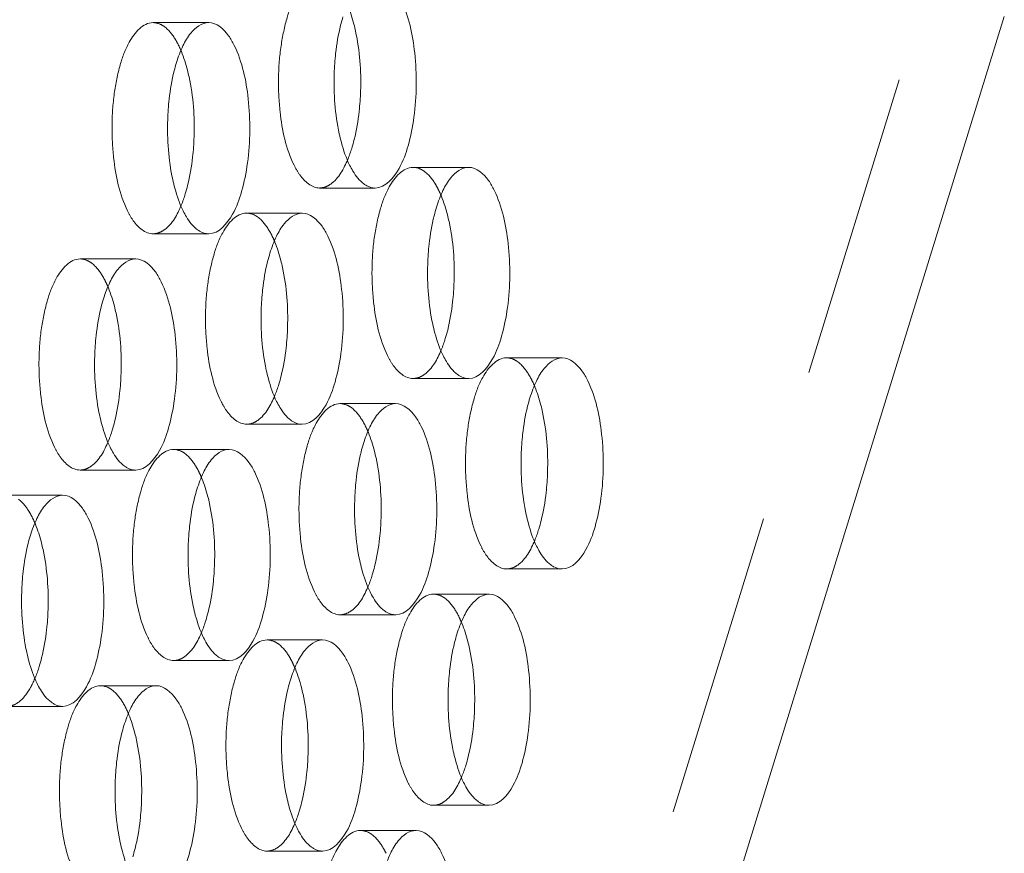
# Model space of a CAD drawing. Header units: millimetres. Extents: x 4497 to 11741, y 5958 to 12619.
# Tile 397 of 424: x 8940 to 8956, y 9722 to 9736. Entities that reach past the tile are written whole.
import ezdxf

# ---------------------------------------------------------------- set-up
doc = ezdxf.new("R2010")
doc.units = ezdxf.units.MM
doc.header["$LTSCALE"] = 0.8
doc.linetypes.add('HIDDEN', pattern=[9.525, 6.35, -3.175])
doc.layers.get('0').update_dxf_attribs({"linetype": 'CONTINUOUS', "lineweight": 0})
doc.layers.add('3', color=5, linetype='HIDDEN', lineweight=0)

msp = doc.modelspace()

# ---------------------------------------------------------------- linework, layer by layer
at = {"linetype": 'Continuous'}
msp.add_line((8944.81, 9699.949), (8955.824, 9735.591), dxfattribs=at)
for points, knots in [([(8945.397, 9732.751), (8945.567, 9732.752), (8945.808, 9733.047), (8945.957, 9733.47), (8946.053, 9733.941), (8946.087, 9734.457), (8946.055, 9735.114), (8945.954, 9735.599), (8945.82, 9735.872)], [0, 0, 0, 0, 0.151117, 0.270865, 0.414482, 0.571614, 0.729772, 1, 1, 1, 1]), ([(8945.071, 9735.351), (8945.062, 9735.389), (8945.029, 9735.532), (8944.985, 9735.671), (8944.944, 9735.771)], [0, 0, 0, 0, 0.266896, 1, 1, 1, 1]), ([(8944.862, 9735.589), (8944.848, 9735.543), (8944.793, 9735.344), (8944.758, 9735.139), (8944.741, 9734.982)], [0, 0, 0, 0, 0.233807, 1, 1, 1, 1]), ([(8942.635, 9735.492), (8942.521, 9735.492), (8942.34, 9735.35), (8942.197, 9735.097), (8942.132, 9734.925), (8942.102, 9734.83)], [0, 0, 0, 0, 0.38697, 0.664131, 1, 1, 1, 1]), ([(8943.06, 9735.113), (8943.032, 9735.169), (8942.941, 9735.335), (8942.767, 9735.493), (8942.635, 9735.492)], [0, 0, 0, 0, 0.322493, 1, 1, 1, 1]), ([(8945.13, 9734.021), (8945.143, 9734.133), (8945.173, 9734.577), (8945.141, 9735.027), (8945.071, 9735.351)], [0, 0, 0, 0, 0.253494, 1, 1, 1, 1]), ([(8942.637, 9731.992), (8942.807, 9731.993), (8943.048, 9732.288), (8943.197, 9732.711), (8943.293, 9733.182), (8943.328, 9733.698), (8943.295, 9734.356), (8943.194, 9734.84), (8943.06, 9735.113)], [0, 0, 0, 0, 0.151117, 0.270865, 0.414482, 0.571614, 0.729772, 1, 1, 1, 1]), ([(8942.311, 9734.593), (8942.302, 9734.631), (8942.269, 9734.773), (8942.225, 9734.913), (8942.184, 9735.012)], [0, 0, 0, 0, 0.266896, 1, 1, 1, 1]), ([(8944.741, 9734.982), (8944.728, 9734.87), (8944.698, 9734.426), (8944.73, 9733.976), (8944.8, 9733.651)], [0, 0, 0, 0, 0.253494, 1, 1, 1, 1]), ([(8942.102, 9734.83), (8942.088, 9734.784), (8942.033, 9734.585), (8941.998, 9734.38), (8941.981, 9734.223)], [0, 0, 0, 0, 0.233807, 1, 1, 1, 1]), ([(8942.37, 9733.262), (8942.383, 9733.374), (8942.413, 9733.818), (8942.381, 9734.268), (8942.311, 9734.593)], [0, 0, 0, 0, 0.253494, 1, 1, 1, 1]), ([(8941.981, 9734.223), (8941.968, 9734.111), (8941.938, 9733.667), (8941.97, 9733.217), (8942.04, 9732.892)], [0, 0, 0, 0, 0.253494, 1, 1, 1, 1]), ([(8945.009, 9733.413), (8945.023, 9733.46), (8945.078, 9733.659), (8945.113, 9733.863), (8945.13, 9734.021)], [0, 0, 0, 0, 0.233807, 1, 1, 1, 1]), ([(8944.8, 9733.651), (8944.811, 9733.602), (8944.854, 9733.424), (8944.914, 9733.25), (8944.972, 9733.13)], [0, 0, 0, 0, 0.273686, 1, 1, 1, 1]), ([(8942.249, 9732.655), (8942.263, 9732.701), (8942.318, 9732.9), (8942.353, 9733.105), (8942.37, 9733.262)], [0, 0, 0, 0, 0.233807, 1, 1, 1, 1]), ([(8944.972, 9733.13), (8944.989, 9733.096), (8945.051, 9732.982), (8945.134, 9732.874), (8945.209, 9732.818)], [0, 0, 0, 0, 0.288188, 1, 1, 1, 1]), ([(8946.945, 9733.093), (8946.83, 9733.093), (8946.65, 9732.951), (8946.507, 9732.698), (8946.441, 9732.526), (8946.412, 9732.431)], [0, 0, 0, 0, 0.38697, 0.664131, 1, 1, 1, 1]), ([(8947.369, 9732.714), (8947.342, 9732.77), (8947.251, 9732.936), (8947.076, 9733.094), (8946.945, 9733.093)], [0, 0, 0, 0, 0.322493, 1, 1, 1, 1]), ([(8942.04, 9732.892), (8942.051, 9732.843), (8942.094, 9732.665), (8942.154, 9732.491), (8942.212, 9732.372)], [0, 0, 0, 0, 0.273686, 1, 1, 1, 1]), ([(8945.209, 9732.818), (8945.224, 9732.808), (8945.28, 9732.771), (8945.348, 9732.751), (8945.397, 9732.751)], [0, 0, 0, 0, 0.272033, 1, 1, 1, 1]), ([(8946.62, 9732.194), (8946.612, 9732.232), (8946.578, 9732.374), (8946.534, 9732.514), (8946.494, 9732.613)], [0, 0, 0, 0, 0.266896, 1, 1, 1, 1]), ([(8946.946, 9729.593), (8947.116, 9729.594), (8947.357, 9729.889), (8947.506, 9730.312), (8947.603, 9730.783), (8947.637, 9731.299), (8947.604, 9731.957), (8947.503, 9732.441), (8947.369, 9732.714)], [0, 0, 0, 0, 0.151117, 0.270865, 0.414482, 0.571614, 0.729772, 1, 1, 1, 1]), ([(8942.212, 9732.372), (8942.229, 9732.338), (8942.291, 9732.223), (8942.374, 9732.115), (8942.449, 9732.06)], [0, 0, 0, 0, 0.288188, 1, 1, 1, 1]), ([(8944.185, 9732.335), (8944.07, 9732.334), (8943.89, 9732.192), (8943.747, 9731.939), (8943.681, 9731.767), (8943.652, 9731.672)], [0, 0, 0, 0, 0.38697, 0.664131, 1, 1, 1, 1]), ([(8944.609, 9731.955), (8944.582, 9732.012), (8944.491, 9732.177), (8944.317, 9732.335), (8944.185, 9732.335)], [0, 0, 0, 0, 0.322493, 1, 1, 1, 1]), ([(8946.412, 9732.431), (8946.398, 9732.385), (8946.342, 9732.186), (8946.308, 9731.981), (8946.29, 9731.824)], [0, 0, 0, 0, 0.233807, 1, 1, 1, 1]), ([(8946.68, 9730.863), (8946.692, 9730.975), (8946.723, 9731.419), (8946.691, 9731.869), (8946.62, 9732.194)], [0, 0, 0, 0, 0.253494, 1, 1, 1, 1]), ([(8942.449, 9732.06), (8942.464, 9732.049), (8942.52, 9732.012), (8942.588, 9731.992), (8942.637, 9731.992)], [0, 0, 0, 0, 0.272033, 1, 1, 1, 1]), ([(8944.186, 9728.835), (8944.356, 9728.835), (8944.598, 9729.13), (8944.746, 9729.553), (8944.843, 9730.024), (8944.877, 9730.54), (8944.844, 9731.198), (8944.743, 9731.682), (8944.609, 9731.955)], [0, 0, 0, 0, 0.151117, 0.270865, 0.414482, 0.571614, 0.729772, 1, 1, 1, 1]), ([(8943.86, 9731.435), (8943.852, 9731.473), (8943.818, 9731.615), (8943.774, 9731.755), (8943.734, 9731.854)], [0, 0, 0, 0, 0.266896, 1, 1, 1, 1]), ([(8946.29, 9731.824), (8946.278, 9731.712), (8946.247, 9731.268), (8946.28, 9730.818), (8946.35, 9730.493)], [0, 0, 0, 0, 0.253494, 1, 1, 1, 1]), ([(8943.652, 9731.672), (8943.638, 9731.626), (8943.582, 9731.427), (8943.548, 9731.222), (8943.53, 9731.065)], [0, 0, 0, 0, 0.233807, 1, 1, 1, 1]), ([(8941.425, 9731.576), (8941.311, 9731.575), (8941.13, 9731.434), (8940.987, 9731.18), (8940.921, 9731.009), (8940.892, 9730.914)], [0, 0, 0, 0, 0.38697, 0.664131, 1, 1, 1, 1]), ([(8941.849, 9731.197), (8941.822, 9731.253), (8941.731, 9731.418), (8941.557, 9731.576), (8941.425, 9731.576)], [0, 0, 0, 0, 0.322493, 1, 1, 1, 1]), ([(8943.92, 9730.104), (8943.932, 9730.216), (8943.963, 9730.66), (8943.931, 9731.11), (8943.86, 9731.435)], [0, 0, 0, 0, 0.253494, 1, 1, 1, 1]), ([(8941.426, 9728.076), (8941.596, 9728.076), (8941.838, 9728.372), (8941.986, 9728.794), (8942.083, 9729.265), (8942.117, 9729.781), (8942.084, 9730.439), (8941.983, 9730.923), (8941.849, 9731.197)], [0, 0, 0, 0, 0.151117, 0.270865, 0.414482, 0.571614, 0.729772, 1, 1, 1, 1]), ([(8941.1, 9730.676), (8941.092, 9730.714), (8941.058, 9730.856), (8941.014, 9730.996), (8940.974, 9731.095)], [0, 0, 0, 0, 0.266896, 1, 1, 1, 1]), ([(8943.53, 9731.065), (8943.518, 9730.953), (8943.488, 9730.509), (8943.52, 9730.059), (8943.59, 9729.734)], [0, 0, 0, 0, 0.253494, 1, 1, 1, 1]), ([(8940.892, 9730.914), (8940.878, 9730.867), (8940.822, 9730.668), (8940.788, 9730.464), (8940.77, 9730.306)], [0, 0, 0, 0, 0.233807, 1, 1, 1, 1]), ([(8946.558, 9730.256), (8946.573, 9730.302), (8946.628, 9730.501), (8946.662, 9730.706), (8946.68, 9730.863)], [0, 0, 0, 0, 0.233807, 1, 1, 1, 1]), ([(8941.16, 9729.345), (8941.172, 9729.457), (8941.203, 9729.901), (8941.171, 9730.351), (8941.1, 9730.676)], [0, 0, 0, 0, 0.253494, 1, 1, 1, 1]), ([(8946.35, 9730.493), (8946.361, 9730.444), (8946.404, 9730.267), (8946.463, 9730.092), (8946.522, 9729.973)], [0, 0, 0, 0, 0.273686, 1, 1, 1, 1]), ([(8940.77, 9730.306), (8940.758, 9730.194), (8940.728, 9729.75), (8940.76, 9729.3), (8940.83, 9728.976)], [0, 0, 0, 0, 0.253494, 1, 1, 1, 1]), ([(8943.798, 9729.497), (8943.813, 9729.543), (8943.868, 9729.742), (8943.902, 9729.947), (8943.92, 9730.104)], [0, 0, 0, 0, 0.233807, 1, 1, 1, 1]), ([(8946.522, 9729.973), (8946.539, 9729.939), (8946.601, 9729.824), (8946.683, 9729.716), (8946.759, 9729.661)], [0, 0, 0, 0, 0.288188, 1, 1, 1, 1]), ([(8948.495, 9729.936), (8948.38, 9729.935), (8948.199, 9729.794), (8948.056, 9729.54), (8947.991, 9729.368), (8947.961, 9729.273)], [0, 0, 0, 0, 0.38697, 0.664131, 1, 1, 1, 1]), ([(8948.919, 9729.556), (8948.891, 9729.613), (8948.8, 9729.778), (8948.626, 9729.936), (8948.495, 9729.936)], [0, 0, 0, 0, 0.322493, 1, 1, 1, 1]), ([(8943.59, 9729.734), (8943.601, 9729.685), (8943.644, 9729.508), (8943.703, 9729.333), (8943.762, 9729.214)], [0, 0, 0, 0, 0.273686, 1, 1, 1, 1]), ([(8946.759, 9729.661), (8946.773, 9729.65), (8946.829, 9729.613), (8946.897, 9729.593), (8946.946, 9729.593)], [0, 0, 0, 0, 0.272033, 1, 1, 1, 1]), ([(8948.496, 9726.436), (8948.666, 9726.436), (8948.907, 9726.731), (8949.056, 9727.154), (8949.153, 9727.625), (8949.187, 9728.141), (8949.154, 9728.799), (8949.053, 9729.283), (8948.919, 9729.556)], [0, 0, 0, 0, 0.151117, 0.270865, 0.414482, 0.571614, 0.729772, 1, 1, 1, 1]), ([(8941.038, 9728.738), (8941.053, 9728.784), (8941.108, 9728.983), (8941.142, 9729.188), (8941.16, 9729.345)], [0, 0, 0, 0, 0.233807, 1, 1, 1, 1]), ([(8948.17, 9729.036), (8948.162, 9729.074), (8948.128, 9729.216), (8948.084, 9729.356), (8948.043, 9729.455)], [0, 0, 0, 0, 0.266896, 1, 1, 1, 1]), ([(8943.762, 9729.214), (8943.779, 9729.18), (8943.841, 9729.065), (8943.923, 9728.957), (8943.999, 9728.902)], [0, 0, 0, 0, 0.288188, 1, 1, 1, 1]), ([(8945.735, 9729.177), (8945.62, 9729.177), (8945.439, 9729.035), (8945.296, 9728.781), (8945.231, 9728.61), (8945.201, 9728.515)], [0, 0, 0, 0, 0.38697, 0.664131, 1, 1, 1, 1]), ([(8946.159, 9728.798), (8946.131, 9728.854), (8946.04, 9729.019), (8945.866, 9729.177), (8945.735, 9729.177)], [0, 0, 0, 0, 0.322493, 1, 1, 1, 1]), ([(8947.961, 9729.273), (8947.947, 9729.227), (8947.892, 9729.028), (8947.857, 9728.823), (8947.84, 9728.666)], [0, 0, 0, 0, 0.233807, 1, 1, 1, 1]), ([(8948.229, 9727.705), (8948.242, 9727.817), (8948.272, 9728.261), (8948.24, 9728.711), (8948.17, 9729.036)], [0, 0, 0, 0, 0.253494, 1, 1, 1, 1]), ([(8940.83, 9728.976), (8940.841, 9728.927), (8940.884, 9728.749), (8940.944, 9728.574), (8941.002, 9728.455)], [0, 0, 0, 0, 0.273686, 1, 1, 1, 1]), ([(8943.999, 9728.902), (8944.013, 9728.891), (8944.069, 9728.855), (8944.137, 9728.834), (8944.186, 9728.835)], [0, 0, 0, 0, 0.272033, 1, 1, 1, 1]), ([(8945.41, 9728.277), (8945.402, 9728.315), (8945.368, 9728.457), (8945.324, 9728.597), (8945.283, 9728.696)], [0, 0, 0, 0, 0.266896, 1, 1, 1, 1]), ([(8945.736, 9725.677), (8945.906, 9725.677), (8946.147, 9725.973), (8946.296, 9726.395), (8946.393, 9726.866), (8946.427, 9727.382), (8946.394, 9728.04), (8946.293, 9728.524), (8946.159, 9728.798)], [0, 0, 0, 0, 0.151117, 0.270865, 0.414482, 0.571614, 0.729772, 1, 1, 1, 1]), ([(8947.84, 9728.666), (8947.827, 9728.554), (8947.797, 9728.11), (8947.829, 9727.66), (8947.9, 9727.335)], [0, 0, 0, 0, 0.253494, 1, 1, 1, 1]), ([(8941.002, 9728.455), (8941.019, 9728.421), (8941.081, 9728.306), (8941.163, 9728.198), (8941.239, 9728.143)], [0, 0, 0, 0, 0.288188, 1, 1, 1, 1]), ([(8942.975, 9728.418), (8942.86, 9728.418), (8942.679, 9728.276), (8942.537, 9728.022), (8942.471, 9727.851), (8942.441, 9727.756)], [0, 0, 0, 0, 0.38697, 0.664131, 1, 1, 1, 1]), ([(8943.399, 9728.039), (8943.371, 9728.095), (8943.28, 9728.26), (8943.106, 9728.418), (8942.975, 9728.418)], [0, 0, 0, 0, 0.322493, 1, 1, 1, 1]), ([(8945.201, 9728.515), (8945.187, 9728.468), (8945.132, 9728.269), (8945.097, 9728.065), (8945.08, 9727.907)], [0, 0, 0, 0, 0.233807, 1, 1, 1, 1]), ([(8945.47, 9726.946), (8945.482, 9727.058), (8945.512, 9727.502), (8945.48, 9727.952), (8945.41, 9728.277)], [0, 0, 0, 0, 0.253494, 1, 1, 1, 1]), ([(8941.239, 9728.143), (8941.253, 9728.132), (8941.31, 9728.096), (8941.377, 9728.076), (8941.426, 9728.076)], [0, 0, 0, 0, 0.272033, 1, 1, 1, 1]), ([(8942.976, 9724.918), (8943.146, 9724.918), (8943.387, 9725.214), (8943.536, 9725.637), (8943.633, 9726.108), (8943.667, 9726.623), (8943.634, 9727.281), (8943.533, 9727.766), (8943.399, 9728.039)], [0, 0, 0, 0, 0.151117, 0.270865, 0.414482, 0.571614, 0.729772, 1, 1, 1, 1]), ([(8942.65, 9727.518), (8942.642, 9727.556), (8942.608, 9727.698), (8942.564, 9727.838), (8942.523, 9727.937)], [0, 0, 0, 0, 0.266896, 1, 1, 1, 1]), ([(8945.08, 9727.907), (8945.068, 9727.795), (8945.037, 9727.351), (8945.069, 9726.901), (8945.14, 9726.577)], [0, 0, 0, 0, 0.253494, 1, 1, 1, 1]), ([(8942.441, 9727.756), (8942.427, 9727.71), (8942.372, 9727.51), (8942.338, 9727.306), (8942.32, 9727.148)], [0, 0, 0, 0, 0.233807, 1, 1, 1, 1]), ([(8940.215, 9727.659), (8940.1, 9727.659), (8939.919, 9727.517), (8939.777, 9727.263), (8939.711, 9727.092), (8939.682, 9726.997)], [0, 0, 0, 0, 0.38697, 0.664131, 1, 1, 1, 1]), ([(8940.639, 9727.28), (8940.611, 9727.336), (8940.52, 9727.501), (8940.346, 9727.659), (8940.215, 9727.659)], [0, 0, 0, 0, 0.322493, 1, 1, 1, 1]), ([(8948.108, 9727.098), (8948.122, 9727.144), (8948.177, 9727.343), (8948.212, 9727.548), (8948.229, 9727.705)], [0, 0, 0, 0, 0.233807, 1, 1, 1, 1]), ([(8942.71, 9726.188), (8942.722, 9726.3), (8942.752, 9726.744), (8942.72, 9727.193), (8942.65, 9727.518)], [0, 0, 0, 0, 0.253494, 1, 1, 1, 1]), ([(8940.216, 9724.159), (8940.386, 9724.159), (8940.627, 9724.455), (8940.776, 9724.878), (8940.873, 9725.349), (8940.907, 9725.864), (8940.874, 9726.522), (8940.773, 9727.007), (8940.639, 9727.28)], [0, 0, 0, 0, 0.151117, 0.270865, 0.414482, 0.571614, 0.729772, 1, 1, 1, 1]), ([(8947.9, 9727.335), (8947.91, 9727.287), (8947.953, 9727.109), (8948.013, 9726.934), (8948.072, 9726.815)], [0, 0, 0, 0, 0.273686, 1, 1, 1, 1]), ([(8939.89, 9726.759), (8939.882, 9726.797), (8939.848, 9726.939), (8939.804, 9727.079), (8939.763, 9727.178)], [0, 0, 0, 0, 0.266896, 1, 1, 1, 1]), ([(8942.32, 9727.148), (8942.308, 9727.036), (8942.277, 9726.592), (8942.309, 9726.142), (8942.38, 9725.818)], [0, 0, 0, 0, 0.253494, 1, 1, 1, 1]), ([(8939.682, 9726.997), (8939.667, 9726.951), (8939.612, 9726.752), (8939.578, 9726.547), (8939.56, 9726.39)], [0, 0, 0, 0, 0.233807, 1, 1, 1, 1]), ([(8945.348, 9726.339), (8945.362, 9726.385), (8945.417, 9726.584), (8945.452, 9726.789), (8945.47, 9726.946)], [0, 0, 0, 0, 0.233807, 1, 1, 1, 1]), ([(8939.95, 9725.429), (8939.962, 9725.541), (8939.992, 9725.985), (8939.96, 9726.435), (8939.89, 9726.759)], [0, 0, 0, 0, 0.253494, 1, 1, 1, 1]), ([(8948.072, 9726.815), (8948.088, 9726.781), (8948.15, 9726.666), (8948.233, 9726.558), (8948.308, 9726.503)], [0, 0, 0, 0, 0.288188, 1, 1, 1, 1]), ([(8945.14, 9726.577), (8945.15, 9726.528), (8945.193, 9726.35), (8945.253, 9726.175), (8945.312, 9726.056)], [0, 0, 0, 0, 0.273686, 1, 1, 1, 1]), ([(8948.308, 9726.503), (8948.323, 9726.492), (8948.379, 9726.456), (8948.447, 9726.436), (8948.496, 9726.436)], [0, 0, 0, 0, 0.272033, 1, 1, 1, 1]), ([(8939.56, 9726.39), (8939.548, 9726.277), (8939.517, 9725.833), (8939.549, 9725.384), (8939.62, 9725.059)], [0, 0, 0, 0, 0.253494, 1, 1, 1, 1]), ([(8942.588, 9725.58), (8942.602, 9725.626), (8942.657, 9725.826), (8942.692, 9726.03), (8942.71, 9726.188)], [0, 0, 0, 0, 0.233807, 1, 1, 1, 1]), ([(8945.312, 9726.056), (8945.328, 9726.022), (8945.39, 9725.907), (8945.473, 9725.799), (8945.548, 9725.744)], [0, 0, 0, 0, 0.288188, 1, 1, 1, 1]), ([(8947.284, 9726.019), (8947.17, 9726.019), (8946.989, 9725.877), (8946.846, 9725.623), (8946.78, 9725.452), (8946.751, 9725.357)], [0, 0, 0, 0, 0.38697, 0.664131, 1, 1, 1, 1]), ([(8947.708, 9725.64), (8947.681, 9725.696), (8947.59, 9725.861), (8947.416, 9726.019), (8947.284, 9726.019)], [0, 0, 0, 0, 0.322493, 1, 1, 1, 1]), ([(8942.38, 9725.818), (8942.39, 9725.769), (8942.433, 9725.591), (8942.493, 9725.416), (8942.552, 9725.297)], [0, 0, 0, 0, 0.273686, 1, 1, 1, 1]), ([(8945.548, 9725.744), (8945.563, 9725.733), (8945.619, 9725.697), (8945.687, 9725.677), (8945.736, 9725.677)], [0, 0, 0, 0, 0.272033, 1, 1, 1, 1]), ([(8947.285, 9722.519), (8947.456, 9722.519), (8947.697, 9722.815), (8947.846, 9723.238), (8947.942, 9723.709), (8947.976, 9724.224), (8947.944, 9724.882), (8947.843, 9725.367), (8947.708, 9725.64)], [0, 0, 0, 0, 0.151117, 0.270865, 0.414482, 0.571614, 0.729772, 1, 1, 1, 1]), ([(8939.828, 9724.821), (8939.842, 9724.867), (8939.898, 9725.067), (8939.932, 9725.271), (8939.95, 9725.429)], [0, 0, 0, 0, 0.233807, 1, 1, 1, 1]), ([(8946.959, 9725.119), (8946.951, 9725.157), (8946.918, 9725.299), (8946.873, 9725.439), (8946.833, 9725.538)], [0, 0, 0, 0, 0.266896, 1, 1, 1, 1]), ([(8942.552, 9725.297), (8942.568, 9725.263), (8942.631, 9725.148), (8942.713, 9725.04), (8942.788, 9724.985)], [0, 0, 0, 0, 0.288188, 1, 1, 1, 1]), ([(8944.524, 9725.26), (8944.41, 9725.26), (8944.229, 9725.118), (8944.086, 9724.865), (8944.02, 9724.693), (8943.991, 9724.598)], [0, 0, 0, 0, 0.38697, 0.664131, 1, 1, 1, 1]), ([(8944.949, 9724.881), (8944.921, 9724.937), (8944.83, 9725.102), (8944.656, 9725.26), (8944.524, 9725.26)], [0, 0, 0, 0, 0.322493, 1, 1, 1, 1]), ([(8946.751, 9725.357), (8946.737, 9725.311), (8946.682, 9725.111), (8946.647, 9724.907), (8946.63, 9724.749)], [0, 0, 0, 0, 0.233807, 1, 1, 1, 1]), ([(8947.019, 9723.789), (8947.032, 9723.901), (8947.062, 9724.345), (8947.03, 9724.795), (8946.959, 9725.119)], [0, 0, 0, 0, 0.253494, 1, 1, 1, 1]), ([(8939.62, 9725.059), (8939.63, 9725.01), (8939.673, 9724.832), (8939.733, 9724.658), (8939.792, 9724.538)], [0, 0, 0, 0, 0.273686, 1, 1, 1, 1]), ([(8942.788, 9724.985), (8942.803, 9724.974), (8942.859, 9724.938), (8942.927, 9724.918), (8942.976, 9724.918)], [0, 0, 0, 0, 0.272033, 1, 1, 1, 1]), ([(8944.2, 9724.36), (8944.191, 9724.398), (8944.158, 9724.541), (8944.114, 9724.68), (8944.073, 9724.78)], [0, 0, 0, 0, 0.266896, 1, 1, 1, 1]), ([(8944.526, 9721.76), (8944.696, 9721.76), (8944.937, 9722.056), (8945.086, 9722.479), (8945.182, 9722.95), (8945.216, 9723.465), (8945.184, 9724.123), (8945.083, 9724.608), (8944.949, 9724.881)], [0, 0, 0, 0, 0.151117, 0.270865, 0.414482, 0.571614, 0.729772, 1, 1, 1, 1]), ([(8946.63, 9724.749), (8946.617, 9724.637), (8946.587, 9724.193), (8946.619, 9723.743), (8946.689, 9723.419)], [0, 0, 0, 0, 0.253494, 1, 1, 1, 1]), ([(8939.792, 9724.538), (8939.808, 9724.504), (8939.871, 9724.389), (8939.953, 9724.282), (8940.028, 9724.226)], [0, 0, 0, 0, 0.288188, 1, 1, 1, 1]), ([(8941.764, 9724.501), (8941.65, 9724.501), (8941.469, 9724.359), (8941.326, 9724.106), (8941.261, 9723.934), (8941.231, 9723.839)], [0, 0, 0, 0, 0.38697, 0.664131, 1, 1, 1, 1]), ([(8942.189, 9724.122), (8942.161, 9724.178), (8942.07, 9724.343), (8941.896, 9724.502), (8941.764, 9724.501)], [0, 0, 0, 0, 0.322493, 1, 1, 1, 1]), ([(8943.991, 9724.598), (8943.977, 9724.552), (8943.922, 9724.353), (8943.887, 9724.148), (8943.87, 9723.991)], [0, 0, 0, 0, 0.233807, 1, 1, 1, 1]), ([(8944.259, 9723.03), (8944.272, 9723.142), (8944.302, 9723.586), (8944.27, 9724.036), (8944.2, 9724.36)], [0, 0, 0, 0, 0.253494, 1, 1, 1, 1]), ([(8940.028, 9724.226), (8940.043, 9724.216), (8940.099, 9724.179), (8940.167, 9724.159), (8940.216, 9724.159)], [0, 0, 0, 0, 0.272033, 1, 1, 1, 1]), ([(8941.766, 9721.001), (8941.936, 9721.002), (8942.177, 9721.297), (8942.326, 9721.72), (8942.422, 9722.191), (8942.456, 9722.707), (8942.424, 9723.365), (8942.323, 9723.849), (8942.189, 9724.122)], [0, 0, 0, 0, 0.151117, 0.270865, 0.414482, 0.571614, 0.729772, 1, 1, 1, 1]), ([(8941.44, 9723.601), (8941.431, 9723.64), (8941.398, 9723.782), (8941.354, 9723.922), (8941.313, 9724.021)], [0, 0, 0, 0, 0.266896, 1, 1, 1, 1]), ([(8943.87, 9723.991), (8943.857, 9723.878), (8943.827, 9723.435), (8943.859, 9722.985), (8943.929, 9722.66)], [0, 0, 0, 0, 0.253494, 1, 1, 1, 1]), ([(8941.231, 9723.839), (8941.217, 9723.793), (8941.162, 9723.594), (8941.127, 9723.389), (8941.11, 9723.232)], [0, 0, 0, 0, 0.233807, 1, 1, 1, 1]), ([(8946.898, 9723.181), (8946.912, 9723.227), (8946.967, 9723.427), (8947.002, 9723.631), (8947.019, 9723.789)], [0, 0, 0, 0, 0.233807, 1, 1, 1, 1]), ([(8941.499, 9722.271), (8941.512, 9722.383), (8941.542, 9722.827), (8941.51, 9723.277), (8941.44, 9723.601)], [0, 0, 0, 0, 0.253494, 1, 1, 1, 1]), ([(8946.689, 9723.419), (8946.7, 9723.37), (8946.743, 9723.192), (8946.803, 9723.018), (8946.861, 9722.898)], [0, 0, 0, 0, 0.273686, 1, 1, 1, 1]), ([(8941.11, 9723.232), (8941.097, 9723.12), (8941.067, 9722.676), (8941.099, 9722.226), (8941.169, 9721.901)], [0, 0, 0, 0, 0.253494, 1, 1, 1, 1]), ([(8944.138, 9722.422), (8944.152, 9722.469), (8944.207, 9722.668), (8944.242, 9722.872), (8944.259, 9723.03)], [0, 0, 0, 0, 0.233807, 1, 1, 1, 1]), ([(8946.861, 9722.898), (8946.878, 9722.864), (8946.94, 9722.749), (8947.023, 9722.642), (8947.098, 9722.586)], [0, 0, 0, 0, 0.288188, 1, 1, 1, 1]), ([(8943.929, 9722.66), (8943.94, 9722.611), (8943.983, 9722.433), (8944.043, 9722.259), (8944.101, 9722.139)], [0, 0, 0, 0, 0.273686, 1, 1, 1, 1]), ([(8947.098, 9722.586), (8947.112, 9722.575), (8947.169, 9722.539), (8947.237, 9722.519), (8947.285, 9722.519)], [0, 0, 0, 0, 0.272033, 1, 1, 1, 1]), ([(8941.378, 9721.663), (8941.392, 9721.71), (8941.447, 9721.909), (8941.482, 9722.114), (8941.499, 9722.271)], [0, 0, 0, 0, 0.233807, 1, 1, 1, 1]), ([(8944.101, 9722.139), (8944.118, 9722.105), (8944.18, 9721.991), (8944.263, 9721.883), (8944.338, 9721.827)], [0, 0, 0, 0, 0.288188, 1, 1, 1, 1]), ([(8946.074, 9722.102), (8945.959, 9722.102), (8945.779, 9721.96), (8945.636, 9721.707), (8945.57, 9721.535), (8945.541, 9721.44)], [0, 0, 0, 0, 0.38697, 0.664131, 1, 1, 1, 1]), ([(8946.498, 9721.723), (8946.471, 9721.779), (8946.379, 9721.945), (8946.205, 9722.103), (8946.074, 9722.102)], [0, 0, 0, 0, 0.322493, 1, 1, 1, 1]), ([(8941.169, 9721.901), (8941.18, 9721.852), (8941.223, 9721.674), (8941.283, 9721.5), (8941.341, 9721.38)], [0, 0, 0, 0, 0.273686, 1, 1, 1, 1]), ([(8944.338, 9721.827), (8944.353, 9721.817), (8944.409, 9721.78), (8944.477, 9721.76), (8944.526, 9721.76)], [0, 0, 0, 0, 0.272033, 1, 1, 1, 1]), ([(8946.075, 9718.602), (8946.245, 9718.603), (8946.486, 9718.898), (8946.635, 9719.321), (8946.732, 9719.792), (8946.766, 9720.308), (8946.733, 9720.966), (8946.632, 9721.45), (8946.498, 9721.723)], [0, 0, 0, 0, 0.151117, 0.270865, 0.414482, 0.571614, 0.729772, 1, 1, 1, 1])]:
    msp.add_open_spline(points, degree=3, knots=knots, dxfattribs=at)
for points in [[(8944.942, 9733.226), (8944.967, 9733.287), (8944.989, 9733.35), (8945.009, 9733.413)], [(8942.182, 9732.467), (8942.207, 9732.528), (8942.229, 9732.591), (8942.249, 9732.655)], [(8946.491, 9730.068), (8946.517, 9730.13), (8946.539, 9730.192), (8946.558, 9730.256)], [(8943.731, 9729.309), (8943.757, 9729.371), (8943.779, 9729.433), (8943.798, 9729.497)], [(8940.971, 9728.551), (8940.997, 9728.612), (8941.019, 9728.675), (8941.038, 9728.738)], [(8948.041, 9726.91), (8948.066, 9726.972), (8948.088, 9727.034), (8948.108, 9727.098)], [(8945.281, 9726.152), (8945.306, 9726.213), (8945.328, 9726.276), (8945.348, 9726.339)], [(8942.521, 9725.393), (8942.546, 9725.454), (8942.568, 9725.517), (8942.588, 9725.58)], [(8939.761, 9724.634), (8939.786, 9724.695), (8939.809, 9724.758), (8939.828, 9724.821)], [(8946.83, 9722.994), (8946.856, 9723.055), (8946.878, 9723.118), (8946.898, 9723.181)], [(8944.071, 9722.235), (8944.096, 9722.296), (8944.118, 9722.359), (8944.138, 9722.422)]]:
    msp.add_open_spline(points, degree=3, dxfattribs=at)
at = {"layer": '3'}
for p, q in [((8943.584, 9700.571), (8954.84, 9736.996)), ((8941.715, 9735.492), (8942.636, 9735.492)), ((8946.025, 9733.093), (8946.946, 9733.093)), ((8944.475, 9732.751), (8945.396, 9732.751)), ((8943.265, 9732.335), (8944.186, 9732.335)), ((8941.715, 9731.992), (8942.636, 9731.992)), ((8940.505, 9731.576), (8941.426, 9731.576)), ((8947.574, 9729.936), (8948.495, 9729.936)), ((8946.025, 9729.593), (8946.946, 9729.593)), ((8944.814, 9729.177), (8945.735, 9729.177)), ((8943.265, 9728.835), (8944.186, 9728.835)), ((8942.054, 9728.418), (8942.975, 9728.418)), ((8940.505, 9728.076), (8941.426, 9728.076)), ((8939.294, 9727.659), (8940.215, 9727.659)), ((8947.574, 9726.436), (8948.495, 9726.436)), ((8946.364, 9726.019), (8947.285, 9726.019)), ((8944.814, 9725.677), (8945.735, 9725.677)), ((8943.604, 9725.26), (8944.525, 9725.26)), ((8942.054, 9724.918), (8942.975, 9724.918)), ((8940.844, 9724.501), (8941.765, 9724.501)), ((8939.294, 9724.159), (8940.215, 9724.159)), ((8946.364, 9722.519), (8947.285, 9722.519)), ((8945.153, 9722.102), (8946.075, 9722.102)), ((8943.604, 9721.76), (8944.525, 9721.76))]:
    msp.add_line(p, q, dxfattribs=at)
for centre in [(8940.659, 9734.389), (8944.968, 9731.991), (8942.208, 9731.232), (8939.448, 9730.473), (8946.518, 9728.833), (8943.758, 9728.074), (8940.998, 9727.315), (8938.238, 9726.556), (8945.307, 9724.916), (8942.547, 9724.157), (8939.788, 9723.398)]:
    msp.add_arc(centre, 1.647, 22.1929, 26.0594, dxfattribs=at)
for points, knots in [([(8944.474, 9736.251), (8944.304, 9736.251), (8944.063, 9735.955), (8943.914, 9735.533), (8943.818, 9735.062), (8943.783, 9734.546), (8943.816, 9733.888), (8943.917, 9733.404), (8944.051, 9733.13)], [0, 0, 0, 0, 0.151117, 0.270865, 0.414482, 0.571614, 0.729772, 1, 1, 1, 1]), ([(8941.714, 9735.492), (8941.544, 9735.492), (8941.303, 9735.197), (8941.154, 9734.774), (8941.058, 9734.303), (8941.024, 9733.787), (8941.056, 9733.129), (8941.157, 9732.645), (8941.291, 9732.372)], [0, 0, 0, 0, 0.151117, 0.270865, 0.414482, 0.571614, 0.729772, 1, 1, 1, 1]), ([(8941.902, 9735.425), (8941.887, 9735.436), (8941.831, 9735.472), (8941.763, 9735.492), (8941.714, 9735.492)], [0, 0, 0, 0, 0.272033, 1, 1, 1, 1]), ([(8942.139, 9735.113), (8942.122, 9735.147), (8942.06, 9735.262), (8941.977, 9735.37), (8941.902, 9735.425)], [0, 0, 0, 0, 0.288188, 1, 1, 1, 1]), ([(8944.051, 9733.13), (8944.079, 9733.074), (8944.17, 9732.909), (8944.344, 9732.751), (8944.476, 9732.751)], [0, 0, 0, 0, 0.322493, 1, 1, 1, 1]), ([(8944.553, 9732.763), (8944.591, 9732.774), (8944.775, 9732.875), (8944.878, 9733.073), (8944.942, 9733.226)], [0, 0, 0, 0, 0.194207, 1, 1, 1, 1]), ([(8946.024, 9733.093), (8945.854, 9733.093), (8945.613, 9732.798), (8945.464, 9732.375), (8945.367, 9731.904), (8945.333, 9731.388), (8945.366, 9730.73), (8945.467, 9730.246), (8945.601, 9729.973)], [0, 0, 0, 0, 0.151117, 0.270865, 0.414482, 0.571614, 0.729772, 1, 1, 1, 1]), ([(8946.212, 9733.026), (8946.197, 9733.037), (8946.141, 9733.073), (8946.073, 9733.094), (8946.024, 9733.093)], [0, 0, 0, 0, 0.272033, 1, 1, 1, 1]), ([(8946.448, 9732.714), (8946.432, 9732.748), (8946.369, 9732.863), (8946.287, 9732.971), (8946.212, 9733.026)], [0, 0, 0, 0, 0.288188, 1, 1, 1, 1]), ([(8941.793, 9732.004), (8941.831, 9732.015), (8942.016, 9732.116), (8942.118, 9732.314), (8942.182, 9732.467)], [0, 0, 0, 0, 0.194207, 1, 1, 1, 1]), ([(8941.291, 9732.372), (8941.319, 9732.315), (8941.41, 9732.15), (8941.584, 9731.992), (8941.716, 9731.992)], [0, 0, 0, 0, 0.322493, 1, 1, 1, 1]), ([(8943.264, 9732.335), (8943.094, 9732.334), (8942.853, 9732.039), (8942.704, 9731.616), (8942.607, 9731.145), (8942.573, 9730.629), (8942.606, 9729.971), (8942.707, 9729.487), (8942.841, 9729.214)], [0, 0, 0, 0, 0.151117, 0.270865, 0.414482, 0.571614, 0.729772, 1, 1, 1, 1]), ([(8943.452, 9732.267), (8943.437, 9732.278), (8943.381, 9732.315), (8943.313, 9732.335), (8943.264, 9732.335)], [0, 0, 0, 0, 0.272033, 1, 1, 1, 1]), ([(8943.688, 9731.955), (8943.672, 9731.989), (8943.609, 9732.104), (8943.527, 9732.212), (8943.452, 9732.267)], [0, 0, 0, 0, 0.288188, 1, 1, 1, 1]), ([(8940.504, 9731.576), (8940.334, 9731.575), (8940.093, 9731.28), (8939.944, 9730.857), (8939.847, 9730.386), (8939.813, 9729.87), (8939.846, 9729.213), (8939.947, 9728.728), (8940.081, 9728.455)], [0, 0, 0, 0, 0.151117, 0.270865, 0.414482, 0.571614, 0.729772, 1, 1, 1, 1]), ([(8940.692, 9731.508), (8940.677, 9731.519), (8940.621, 9731.556), (8940.553, 9731.576), (8940.504, 9731.576)], [0, 0, 0, 0, 0.272033, 1, 1, 1, 1]), ([(8940.928, 9731.197), (8940.912, 9731.23), (8940.849, 9731.345), (8940.767, 9731.453), (8940.692, 9731.508)], [0, 0, 0, 0, 0.288188, 1, 1, 1, 1]), ([(8946.102, 9729.605), (8946.141, 9729.616), (8946.325, 9729.717), (8946.428, 9729.915), (8946.491, 9730.068)], [0, 0, 0, 0, 0.194207, 1, 1, 1, 1]), ([(8945.601, 9729.973), (8945.628, 9729.916), (8945.72, 9729.751), (8945.894, 9729.593), (8946.025, 9729.593)], [0, 0, 0, 0, 0.322493, 1, 1, 1, 1]), ([(8947.574, 9729.936), (8947.403, 9729.935), (8947.162, 9729.64), (8947.013, 9729.217), (8946.917, 9728.746), (8946.883, 9728.23), (8946.915, 9727.572), (8947.016, 9727.088), (8947.151, 9726.815)], [0, 0, 0, 0, 0.151117, 0.270865, 0.414482, 0.571614, 0.729772, 1, 1, 1, 1]), ([(8947.761, 9729.868), (8947.747, 9729.879), (8947.69, 9729.916), (8947.622, 9729.936), (8947.574, 9729.936)], [0, 0, 0, 0, 0.272033, 1, 1, 1, 1]), ([(8947.998, 9729.556), (8947.981, 9729.59), (8947.919, 9729.705), (8947.836, 9729.813), (8947.761, 9729.868)], [0, 0, 0, 0, 0.288188, 1, 1, 1, 1]), ([(8942.841, 9729.214), (8942.869, 9729.158), (8942.96, 9728.992), (8943.134, 9728.834), (8943.265, 9728.835)], [0, 0, 0, 0, 0.322493, 1, 1, 1, 1]), ([(8943.343, 9728.846), (8943.381, 9728.857), (8943.565, 9728.958), (8943.668, 9729.156), (8943.731, 9729.309)], [0, 0, 0, 0, 0.194207, 1, 1, 1, 1]), ([(8944.814, 9729.177), (8944.643, 9729.176), (8944.402, 9728.881), (8944.254, 9728.458), (8944.157, 9727.987), (8944.123, 9727.472), (8944.155, 9726.814), (8944.257, 9726.329), (8944.391, 9726.056)], [0, 0, 0, 0, 0.151117, 0.270865, 0.414482, 0.571614, 0.729772, 1, 1, 1, 1]), ([(8945.001, 9729.11), (8944.987, 9729.12), (8944.93, 9729.157), (8944.862, 9729.177), (8944.814, 9729.177)], [0, 0, 0, 0, 0.272033, 1, 1, 1, 1]), ([(8945.238, 9728.798), (8945.221, 9728.832), (8945.159, 9728.946), (8945.076, 9729.054), (8945.001, 9729.11)], [0, 0, 0, 0, 0.288188, 1, 1, 1, 1]), ([(8940.583, 9728.087), (8940.621, 9728.099), (8940.805, 9728.199), (8940.908, 9728.398), (8940.971, 9728.551)], [0, 0, 0, 0, 0.194207, 1, 1, 1, 1]), ([(8940.081, 9728.455), (8940.109, 9728.399), (8940.2, 9728.234), (8940.374, 9728.075), (8940.505, 9728.076)], [0, 0, 0, 0, 0.322493, 1, 1, 1, 1]), ([(8942.054, 9728.418), (8941.884, 9728.418), (8941.642, 9728.122), (8941.494, 9727.699), (8941.397, 9727.228), (8941.363, 9726.713), (8941.396, 9726.055), (8941.497, 9725.57), (8941.631, 9725.297)], [0, 0, 0, 0, 0.151117, 0.270865, 0.414482, 0.571614, 0.729772, 1, 1, 1, 1]), ([(8942.241, 9728.351), (8942.227, 9728.362), (8942.17, 9728.398), (8942.102, 9728.418), (8942.054, 9728.418)], [0, 0, 0, 0, 0.272033, 1, 1, 1, 1]), ([(8942.478, 9728.039), (8942.461, 9728.073), (8942.399, 9728.188), (8942.317, 9728.295), (8942.241, 9728.351)], [0, 0, 0, 0, 0.288188, 1, 1, 1, 1]), ([(8939.718, 9727.28), (8939.701, 9727.314), (8939.639, 9727.429), (8939.557, 9727.537), (8939.481, 9727.592)], [0, 0, 0, 0, 0.288188, 1, 1, 1, 1]), ([(8947.652, 9726.447), (8947.69, 9726.458), (8947.875, 9726.559), (8947.977, 9726.757), (8948.041, 9726.91)], [0, 0, 0, 0, 0.194207, 1, 1, 1, 1]), ([(8947.151, 9726.815), (8947.178, 9726.759), (8947.269, 9726.594), (8947.443, 9726.435), (8947.575, 9726.436)], [0, 0, 0, 0, 0.322493, 1, 1, 1, 1]), ([(8944.892, 9725.688), (8944.93, 9725.7), (8945.115, 9725.8), (8945.217, 9725.999), (8945.281, 9726.152)], [0, 0, 0, 0, 0.194207, 1, 1, 1, 1]), ([(8944.391, 9726.056), (8944.418, 9726), (8944.509, 9725.835), (8944.683, 9725.677), (8944.815, 9725.677)], [0, 0, 0, 0, 0.322493, 1, 1, 1, 1]), ([(8946.363, 9726.019), (8946.193, 9726.019), (8945.952, 9725.723), (8945.803, 9725.3), (8945.706, 9724.829), (8945.672, 9724.314), (8945.705, 9723.656), (8945.806, 9723.171), (8945.94, 9722.898)], [0, 0, 0, 0, 0.151117, 0.270865, 0.414482, 0.571614, 0.729772, 1, 1, 1, 1]), ([(8946.551, 9725.952), (8946.536, 9725.963), (8946.48, 9725.999), (8946.412, 9726.019), (8946.363, 9726.019)], [0, 0, 0, 0, 0.272033, 1, 1, 1, 1]), ([(8946.787, 9725.64), (8946.771, 9725.674), (8946.709, 9725.789), (8946.626, 9725.897), (8946.551, 9725.952)], [0, 0, 0, 0, 0.288188, 1, 1, 1, 1]), ([(8941.631, 9725.297), (8941.658, 9725.241), (8941.749, 9725.076), (8941.923, 9724.918), (8942.055, 9724.918)], [0, 0, 0, 0, 0.322493, 1, 1, 1, 1]), ([(8942.132, 9724.929), (8942.17, 9724.941), (8942.355, 9725.042), (8942.457, 9725.24), (8942.521, 9725.393)], [0, 0, 0, 0, 0.194207, 1, 1, 1, 1]), ([(8943.603, 9725.26), (8943.433, 9725.26), (8943.192, 9724.964), (8943.043, 9724.542), (8942.946, 9724.071), (8942.912, 9723.555), (8942.945, 9722.897), (8943.046, 9722.412), (8943.18, 9722.139)], [0, 0, 0, 0, 0.151117, 0.270865, 0.414482, 0.571614, 0.729772, 1, 1, 1, 1]), ([(8943.791, 9725.193), (8943.776, 9725.204), (8943.72, 9725.24), (8943.652, 9725.26), (8943.603, 9725.26)], [0, 0, 0, 0, 0.272033, 1, 1, 1, 1]), ([(8944.027, 9724.881), (8944.011, 9724.915), (8943.949, 9725.03), (8943.866, 9725.138), (8943.791, 9725.193)], [0, 0, 0, 0, 0.288188, 1, 1, 1, 1]), ([(8939.295, 9724.159), (8939.339, 9724.159), (8939.464, 9724.193), (8939.633, 9724.365), (8939.72, 9724.534), (8939.761, 9724.634)], [0, 0, 0, 0, 0.188312, 0.535199, 1, 1, 1, 1]), ([(8940.843, 9724.501), (8940.673, 9724.501), (8940.432, 9724.206), (8940.283, 9723.783), (8940.187, 9723.312), (8940.152, 9722.796), (8940.185, 9722.138), (8940.286, 9721.654), (8940.42, 9721.38)], [0, 0, 0, 0, 0.151117, 0.270865, 0.414482, 0.571614, 0.729772, 1, 1, 1, 1]), ([(8941.031, 9724.434), (8941.016, 9724.445), (8940.96, 9724.481), (8940.892, 9724.501), (8940.843, 9724.501)], [0, 0, 0, 0, 0.272033, 1, 1, 1, 1]), ([(8941.268, 9724.122), (8941.251, 9724.156), (8941.189, 9724.271), (8941.106, 9724.379), (8941.031, 9724.434)], [0, 0, 0, 0, 0.288188, 1, 1, 1, 1]), ([(8946.442, 9722.53), (8946.48, 9722.542), (8946.664, 9722.643), (8946.767, 9722.841), (8946.83, 9722.994)], [0, 0, 0, 0, 0.194207, 1, 1, 1, 1]), ([(8945.94, 9722.898), (8945.968, 9722.842), (8946.059, 9722.677), (8946.233, 9722.519), (8946.364, 9722.519)], [0, 0, 0, 0, 0.322493, 1, 1, 1, 1]), ([(8943.682, 9721.772), (8943.72, 9721.783), (8943.904, 9721.884), (8944.007, 9722.082), (8944.071, 9722.235)], [0, 0, 0, 0, 0.194207, 1, 1, 1, 1]), ([(8943.18, 9722.139), (8943.208, 9722.083), (8943.299, 9721.918), (8943.473, 9721.76), (8943.604, 9721.76)], [0, 0, 0, 0, 0.322493, 1, 1, 1, 1]), ([(8945.153, 9722.102), (8944.983, 9722.102), (8944.742, 9721.807), (8944.593, 9721.384), (8944.496, 9720.913), (8944.462, 9720.397), (8944.495, 9719.739), (8944.596, 9719.255), (8944.73, 9718.982)], [0, 0, 0, 0, 0.151117, 0.270865, 0.414482, 0.571614, 0.729772, 1, 1, 1, 1]), ([(8945.341, 9722.035), (8945.326, 9722.046), (8945.27, 9722.082), (8945.202, 9722.102), (8945.153, 9722.102)], [0, 0, 0, 0, 0.272033, 1, 1, 1, 1]), ([(8945.577, 9721.723), (8945.56, 9721.757), (8945.498, 9721.872), (8945.416, 9721.98), (8945.341, 9722.035)], [0, 0, 0, 0, 0.288188, 1, 1, 1, 1])]:
    msp.add_open_spline(points, degree=3, knots=knots, dxfattribs=at)
for points in [[(8944.476, 9732.751), (8944.502, 9732.751), (8944.528, 9732.755), (8944.553, 9732.763)], [(8941.716, 9731.992), (8941.742, 9731.992), (8941.768, 9731.996), (8941.793, 9732.004)], [(8946.025, 9729.593), (8946.051, 9729.593), (8946.077, 9729.598), (8946.102, 9729.605)], [(8943.265, 9728.835), (8943.291, 9728.835), (8943.318, 9728.839), (8943.343, 9728.846)], [(8940.505, 9728.076), (8940.531, 9728.076), (8940.558, 9728.08), (8940.583, 9728.087)], [(8947.575, 9726.436), (8947.601, 9726.436), (8947.627, 9726.44), (8947.652, 9726.447)], [(8944.815, 9725.677), (8944.841, 9725.677), (8944.867, 9725.681), (8944.892, 9725.688)], [(8942.055, 9724.918), (8942.081, 9724.918), (8942.107, 9724.922), (8942.132, 9724.929)], [(8946.364, 9722.519), (8946.39, 9722.519), (8946.417, 9722.523), (8946.442, 9722.53)], [(8943.604, 9721.76), (8943.631, 9721.76), (8943.657, 9721.764), (8943.682, 9721.772)]]:
    msp.add_open_spline(points, degree=3, dxfattribs=at)

doc.saveas('drawing.dxf')
